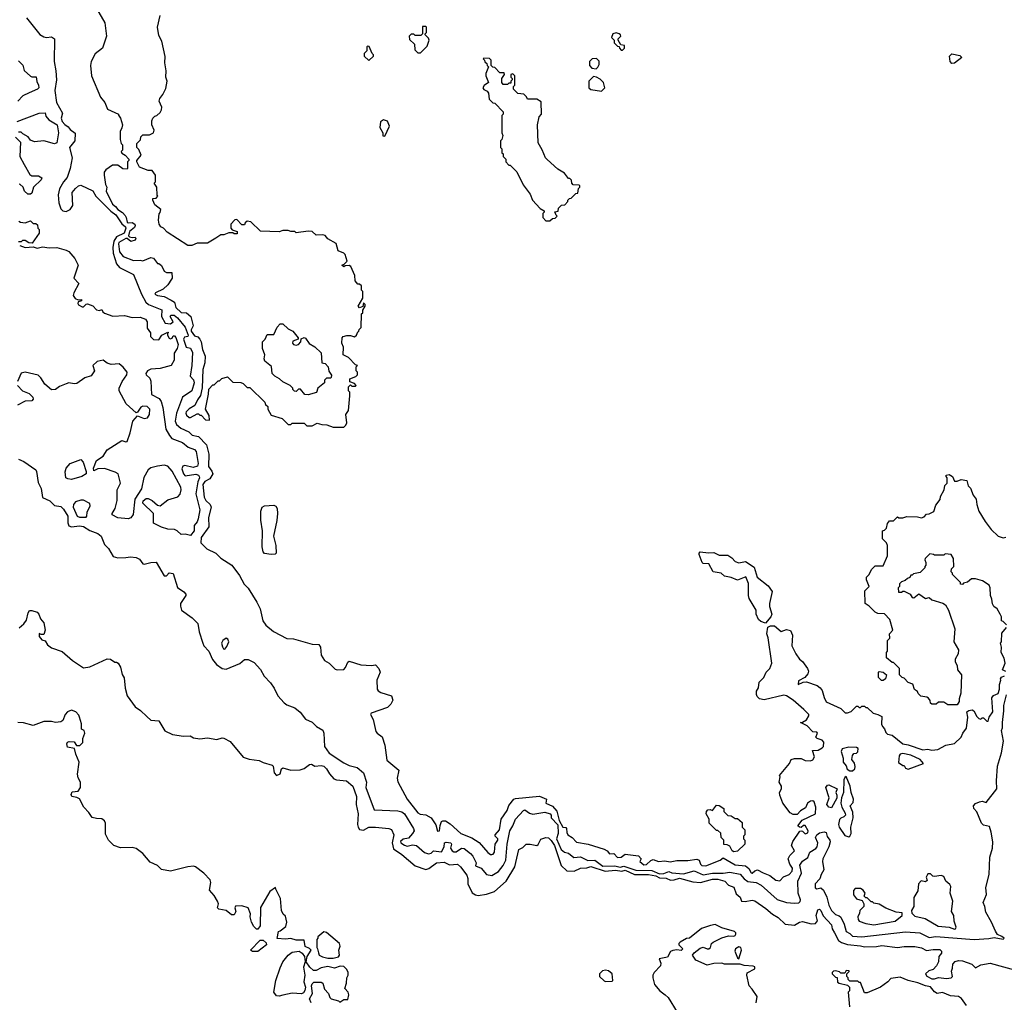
# Model space of a CAD drawing. Extents: x 1861455 to 2058065, y 200073 to 437907.
# Tile 372 of 574: x 1981893 to 1989342, y 321420 to 328851. Entities that reach past the tile are written whole.
import ezdxf

# ---------------------------------------------------------------- set-up
doc = ezdxf.new("R2010")
doc.units = 0

msp = doc.modelspace()

# ---------------------------------------------------------------- linework, layer by layer
at = {"layer": '0CON05XD'}
for points in [[(1982473.3, 328935), (1982537.5, 328827.5), (1982548.8, 328725), (1982518.8, 328635), (1982465, 328592.5), (1982433.8, 328535), (1982429.2, 328505), (1982435.8, 328425), (1982503.3, 328265), (1982537.5, 328225), (1982557.5, 328175), (1982640, 328135), (1982641.7, 328128.3), (1982657, 328107), (1982670, 328055), (1982667, 328033), (1982652.5, 328005), (1982652.5, 327945), (1982660, 327915), (1982670, 327905), (1982670, 327865), (1982660, 327855), (1982665, 327840), (1982690, 327825), (1982720, 327795), (1982720, 327785), (1982710, 327775), (1982710, 327725), (1982705, 327720), (1982673, 327723), (1982635, 327750), (1982595, 327750), (1982543.6, 327716.4), (1982533, 327697), (1982532.5, 327675), (1982543.3, 327605), (1982552.5, 327585), (1982546.7, 327555), (1982595, 327456.2), (1982619.1, 327439.1), (1982634.6, 327415), (1982671.5, 327391.5), (1982690.7, 327370.7), (1982699.5, 327355), (1982705, 327320.6), (1982715, 327315.6), (1982745, 327317.8), (1982763.1, 327305), (1982766.9, 327295), (1982761.5, 327278.5), (1982725, 327249.6), (1982717, 327217), (1982725, 327208), (1982745, 327203.3), (1982766.7, 327206.7), (1982772.5, 327195), (1982766.1, 327183.9), (1982735, 327173.3), (1982706, 327196), (1982695.6, 327195.6), (1982643.3, 327165), (1982640, 327155), (1982649.1, 327095), (1982675, 327059.5), (1982755, 327028.6), (1982805, 327032), (1982825.9, 327025.9), (1982885, 327052.5), (1982905, 327047.5), (1982935, 327007.5), (1982945, 327007.5), (1982965, 326992.5), (1982985, 326950), (1983005, 326940), (1983045, 326940), (1983047, 326897), (1983041.7, 326888.3), (1983013.9, 326846.1), (1982978.3, 326811.7), (1982921.2, 326785), (1982916.7, 326775), (1982935, 326764), (1982985, 326756.2), (1983039.7, 326729.7), (1983063.8, 326713.8), (1983074.2, 326675), (1983115, 326637.5), (1983155, 326632.7), (1983186.7, 326606.7), (1983206.5, 326535), (1983189.2, 326505), (1983189.5, 326495), (1983215, 326460.4), (1983241.7, 326451.7), (1983255.7, 326435.7), (1983265.8, 326415), (1983275, 326357.5), (1983296.7, 326305), (1983293.8, 326255), (1983278.8, 326205), (1983273, 326067), (1983261.7, 326008.3), (1983237.5, 325975), (1983218.3, 325931.7), (1983175, 325906.7), (1983153.1, 325885), (1983149.2, 325875), (1983155, 325858.8), (1983175, 325843.3), (1983185, 325842.5), (1983235, 325870), (1983245, 325870), (1983255, 325860), (1983265, 325860), (1983300, 325825), (1983328.3, 325821.7), (1983327, 325857), (1983300, 325905), (1983321.7, 326018.3), (1983323, 326057), (1983355, 326090), (1983365, 326090), (1983395, 326120), (1983405, 326120), (1983423, 326137), (1983465, 326150), (1983505, 326110), (1983567, 326107), (1983585, 326100), (1983615, 326070), (1983635, 326070), (1983748.3, 325958.3), (1983751.7, 325941.7), (1983770, 325925), (1983770, 325905), (1983795, 325860), (1983880, 325835), (1983925, 325790), (1983945, 325790), (1983955, 325800), (1984045, 325800), (1984065, 325780), (1984105, 325780), (1984145, 325800), (1984178.3, 325788.3), (1984217, 325787), (1984265, 325770), (1984345, 325770)], [(1981944.5, 328865), (1982045, 328738.8), (1982075, 328721.2), (1982095, 328716.2), (1982135, 328721.2), (1982155.8, 328705.8), (1982152.7, 328535), (1982166.9, 328465), (1982171.5, 328395), (1982158.9, 328315), (1982171.5, 328225), (1982217.8, 328145), (1982208.1, 328105), (1982215, 328080), (1982235, 328057.1), (1982260.6, 328040.6), (1982275, 328020), (1982313.6, 327993.6), (1982310.6, 327935), (1982270, 327885), (1982290, 327805), (1982275.8, 327725), (1982252.2, 327657.8), (1982223.6, 327625), (1982195, 327572.5), (1982184.4, 327525), (1982188.9, 327465), (1982205, 327421.2), (1982220, 327405), (1982245, 327400), (1982273.8, 327415), (1982296, 327445), (1982291.2, 327545), (1982315.6, 327574.4), (1982336.8, 327593.2), (1982355, 327599.2), (1982445.9, 327555.9), (1982470, 327515), (1982581.9, 327401.9), (1982621.3, 327375), (1982666.7, 327306.7), (1982693.3, 327285), (1982697, 327275), (1982683.1, 327235), (1982625, 327208.5), (1982606.3, 327175), (1982597.6, 327127.6), (1982599.7, 327085), (1982626.7, 327005), (1982647.3, 326977.3), (1982755, 326924.4), (1982815.3, 326775), (1982847.2, 326715), (1982866.7, 326696.7), (1982967.4, 326657.4), (1982966.7, 326605), (1982995, 326555.4), (1983035, 326551.1), (1983053.1, 326565), (1983032.8, 326605), (1983035.8, 326615), (1983062.5, 326615), (1983086.9, 326596.9), (1983145.2, 326525.2), (1983168.1, 326465), (1983165.3, 326454.7), (1983140.3, 326449.7), (1983131.2, 326435), (1983151.5, 326375), (1983185.3, 326365.3), (1983201.5, 326335), (1983196.7, 326235), (1983182.9, 326155), (1983207.2, 326127.2), (1983214.1, 326105), (1983196.6, 326045), (1983125.3, 325994.7), (1983078.8, 325875), (1983070.4, 325815), (1983080.2, 325790.2), (1983111.9, 325761.9), (1983173.8, 325735), (1983198.8, 325708.8), (1983245, 325699.4), (1983306.1, 325635), (1983324.7, 325564.7), (1983320.5, 325470.5), (1983347, 325437), (1983353.6, 325415), (1983330.5, 325379.5), (1983295, 325358.5), (1983277.5, 325335), (1983288.5, 325238.5), (1983300.5, 325215), (1983333.6, 325183.6), (1983341.2, 325165), (1983321.1, 325085), (1983323.5, 325015), (1983265.6, 324935), (1983264.1, 324894.1), (1983309.3, 324849.3), (1983376.1, 324816.1), (1983415, 324777.5), (1983497.5, 324725), (1983555, 324647.5), (1983592.7, 324582.7), (1983620.7, 324550.7), (1983686.1, 324446.1), (1983712.5, 324395), (1983733.3, 324305), (1983755, 324272.5), (1983813, 324223), (1983915, 324172), (1983965, 324168.6), (1984105, 324128.6), (1984155.5, 324125.5), (1984168.6, 324105), (1984174.2, 324044.2), (1984200, 324005), (1984235, 323983.8), (1984278.8, 323938.8), (1984295, 323934), (1984345, 323936.2), (1984358.3, 323951.7), (1984375, 323991.2), (1984385, 323999.2), (1984475, 323972.5), (1984555, 323966), (1984585, 323971.2), (1984610.8, 323945), (1984619.4, 323915), (1984594.6, 323855), (1984598.2, 323788.2), (1984605, 323776.2), (1984625, 323763.3), (1984705, 323737.5), (1984716.2, 323705), (1984702, 323675), (1984675, 323648.6), (1984552.5, 323605), (1984547.5, 323595), (1984567.3, 323557.3), (1984588.3, 323468.3), (1984596.7, 323455), (1984636.4, 323426.4), (1984656.5, 323365), (1984671.7, 323251.7), (1984760.8, 323175), (1984748, 323115), (1984753.6, 323086.4), (1984825.6, 322955.6), (1984905, 322852.5), (1984923.5, 322843.5), (1984965, 322838.1), (1985005, 322813.8), (1985041.7, 322761.7), (1985054.5, 322714.5), (1985070, 322715), (1985073.9, 322756.1), (1985084.3, 322785.7), (1985095, 322792), (1985115, 322790.8), (1985149.3, 322769.3), (1985230, 322695), (1985313.6, 322663.6), (1985368.5, 322628.5), (1985435, 322552), (1985455, 322536.7), (1985465, 322536.7), (1985475, 322540), (1985486.2, 322555), (1985491.2, 322615), (1985511.2, 322645), (1985511.2, 322655), (1985490, 322675), (1985490, 322685), (1985522.3, 322725), (1985535.4, 322804.6), (1985581.2, 322868.8), (1985592.7, 322907.3), (1985632.9, 322955), (1985645, 322961.9), (1985825, 322979.1), (1985879.4, 322955), (1985874.8, 322924.8), (1985925, 322903.1), (1985957.2, 322865), (1985974.4, 322795), (1986003.3, 322743.3), (1986025, 322741.2), (1986030, 322735), (1986032.9, 322702.9)], [(1984345, 325770), (1984360, 325785), (1984367, 325803), (1984360, 325865), (1984380, 325895), (1984390, 326005), (1984390, 326035), (1984380, 326045), (1984380, 326075), (1984395, 326090), (1984405, 326080), (1984435, 326080), (1984440, 326085), (1984425, 326100), (1984391.7, 326111.7), (1984390, 326135), (1984437, 326153), (1984450, 326165), (1984450, 326185), (1984440, 326195), (1984440, 326225), (1984450, 326235), (1984435, 326240), (1984380, 326295), (1984340, 326315), (1984342.5, 326375), (1984330, 326405), (1984332.5, 326445), (1984340, 326455), (1984367, 326463), (1984395, 326463.3), (1984425, 326451.2), (1984441.2, 326465), (1984451.2, 326488.8), (1984460, 326495), (1984461.7, 326508.3), (1984477, 326523), (1984480, 326625), (1984490, 326635), (1984490, 326655), (1984507.5, 326685), (1984507, 326697), (1984495, 326710), (1984488.3, 326681.7), (1984465, 326672.5), (1984453, 326683), (1984490, 326745), (1984490, 326795), (1984480, 326805), (1984478.3, 326838.3), (1984465, 326850), (1984451.7, 326851.7), (1984430, 326875), (1984427.5, 326915), (1984397.5, 326985), (1984385, 326992.5), (1984355, 326990), (1984345, 326982.5), (1984330, 326995), (1984348.3, 327001.7), (1984370, 327025), (1984356.1, 327076.1), (1984346.1, 327086.1), (1984303.6, 327103.6), (1984287.7, 327157.7), (1984223.9, 327193.9), (1984205, 327217.5), (1984185, 327222.5), (1984135, 327220), (1984105, 327250), (1984075, 327252.5), (1983985, 327240), (1983975, 327250), (1983945, 327250), (1983925, 327257.5), (1983885, 327257.5), (1983855, 327247.5), (1983715, 327252.5), (1983640.7, 327320.7), (1983613, 327327), (1983600, 327315), (1983595, 327300), (1983575, 327300), (1983535, 327340), (1983521.7, 327338.3), (1983490, 327305), (1983490, 327275), (1983501.7, 327261.7), (1983538.3, 327248.3), (1983538.3, 327231.7), (1983515, 327230), (1983505, 327240), (1983475, 327240), (1983436.4, 327223.6), (1983415, 327222.5), (1983378.3, 327198.3), (1983315, 327160), (1983235, 327160), (1983195, 327143.3), (1983165, 327143.3), (1983010, 327245), (1982980, 327275), (1982960, 327285), (1982947.5, 327305), (1982942.5, 327335), (1982948.3, 327381.7), (1982957, 327393), (1982960, 327415), (1982915, 327450), (1982900, 327485), (1982901.7, 327498.3), (1982925, 327500), (1982937.5, 327515), (1982932.5, 327522.5), (1982930, 327585), (1982910, 327615), (1982920, 327625), (1982920, 327675), (1982895, 327710), (1982865, 327710), (1982800, 327735), (1982780, 327775), (1982780, 327785), (1982812.5, 327825), (1982795, 327870), (1982780, 327885), (1982780, 327915), (1982808.3, 327941.7), (1982810, 327965), (1982825, 327980), (1982875, 327980), (1982906.1, 327993.9), (1982910, 328015), (1982892.5, 328055), (1982893, 328087), (1982900, 328105), (1982915, 328120), (1982930, 328125), (1982955, 328150), (1982965, 328170), (1982969.3, 328189.3), (1982947.5, 328235), (1982952.5, 328255), (1982976.1, 328283.9), (1983000, 328330), (1983008, 328385), (1983000, 328415), (1983002.5, 328465), (1982990, 328525), (1982993, 328573), (1982969.3, 328689.3), (1982945, 328730), (1982936, 328795), (1982955, 328882.5)], [(1984925, 328600), (1984975, 328650), (1984990, 328695), (1984985, 328710), (1984960, 328735), (1984960, 328745), (1984970, 328755), (1984970, 328795), (1984965, 328800), (1984941.7, 328798.3), (1984940, 328745), (1984928.3, 328731.7), (1984885, 328730), (1984875, 328740), (1984855, 328740), (1984840, 328725), (1984841.7, 328701.7), (1984880, 328665), (1984881.7, 328621.7), (1984905, 328600), (1984925, 328600)], [(1986455, 328620), (1986470, 328635), (1986470, 328655), (1986441.7, 328661.7), (1986420, 328695), (1986420, 328705), (1986440, 328725), (1986437.5, 328735), (1986427.5, 328745), (1986405, 328752.5), (1986380, 328745), (1986370, 328715), (1986390, 328695), (1986390, 328675), (1986415, 328650), (1986428.3, 328648.3), (1986430, 328635), (1986445, 328620), (1986455, 328620)], [(1984535, 328542.5), (1984570, 328575), (1984570, 328585), (1984560, 328595), (1984538.3, 328648.3), (1984525, 328650), (1984520, 328645), (1984520, 328615), (1984500, 328595), (1984500, 328575), (1984535, 328542.5)], [(1988945, 328520), (1988933.3, 328535), (1988927.5, 328575), (1988945, 328592.5), (1989005, 328580), (1989020, 328565), (1988965, 328522.5), (1988945, 328520)], [(1981885, 328540), (1981917, 328507), (1981927, 328467), (1981975, 328422.5), (1981985, 328417.5), (1982018.3, 328418.3), (1982023, 328383), (1982036.4, 328356.4), (1982036.7, 328335), (1982027.5, 328325), (1981965, 328297.1), (1981915.9, 328274.1), (1981880, 328235)], [(1985905, 327330), (1985923, 327347), (1985945, 327350), (1985960, 327365), (1985951.7, 327371.7), (1985941.7, 327398.3), (1985968.3, 327401.7), (1985970, 327425), (1985991.7, 327448.3), (1986018.3, 327451.7), (1986040, 327475), (1986040, 327485), (1986051.7, 327498.3), (1986065, 327500), (1986100, 327535), (1986115, 327540), (1986120, 327575), (1986130, 327585), (1986130, 327595), (1986125, 327600), (1986081.7, 327601.7), (1986070, 327615), (1986068.3, 327638.3), (1986055, 327650), (1986045, 327650), (1986015, 327690), (1985965, 327720), (1985883.6, 327793.6), (1985872.5, 327805), (1985846.7, 327866.7), (1985815, 327920), (1985810, 328055), (1985823, 328117), (1985840, 328135), (1985838.3, 328228.3), (1985805, 328250), (1985735, 328250), (1985728.3, 328268.3), (1985708.3, 328288.3), (1985661.7, 328291.7), (1985630, 328325), (1985630, 328345), (1985640, 328355), (1985640, 328425), (1985625, 328440), (1985610, 328435), (1985610, 328415), (1985620, 328405), (1985620, 328395), (1985610, 328385), (1985608.3, 328371.7), (1985595, 328370), (1985585, 328360), (1985551.7, 328361.7), (1985540, 328375), (1985540, 328405), (1985560, 328435), (1985558.3, 328448.3), (1985525, 328450), (1985488.3, 328488.3), (1985471.7, 328491.7), (1985460, 328505), (1985460, 328545), (1985448.3, 328558.3), (1985405, 328560), (1985400, 328555), (1985410, 328545), (1985411.7, 328531.7), (1985428.3, 328518.3), (1985430, 328505), (1985440, 328495), (1985420, 328445), (1985420, 328425), (1985440, 328375), (1985407, 328353), (1985397.5, 328335), (1985403.6, 328323.6), (1985429.3, 328309.3), (1985440, 328295), (1985445, 328250), (1985471.7, 328221.7), (1985488.3, 328218.3), (1985550, 328155), (1985550, 328135), (1985540, 328125), (1985540, 327995), (1985547.5, 327975), (1985540, 327945), (1985530, 327935), (1985530, 327885), (1985540, 327875), (1985540, 327845), (1985550, 327835), (1985550, 327815), (1985570, 327795), (1985570, 327775), (1985595, 327750), (1985605, 327750), (1985655, 327700), (1985701.7, 327601.7), (1985755, 327530), (1985772.5, 327485), (1985831.7, 327421.7), (1985860, 327405), (1985860, 327395), (1985850, 327385), (1985850, 327355), (1985875, 327330), (1985905, 327330)], [(1986255, 328480), (1986268.3, 328491.7), (1986277, 328513), (1986277, 328537), (1986257, 328557), (1986225, 328553.8), (1986203.8, 328535), (1986203, 328503), (1986223, 328483), (1986255, 328480)], [(1986295, 328310), (1986320, 328335), (1986310, 328375), (1986285, 328400), (1986257, 328417), (1986235, 328420), (1986200, 328385), (1986200, 328335), (1986213, 328323), (1986295, 328310)], [(1981875, 328080), (1982040, 328145), (1982085, 328147.5), (1982090.5, 328120.5), (1982112.4, 328092.4), (1982175.6, 328055), (1982185.8, 327995), (1982175, 327920), (1982157, 327913), (1982075, 327933.8), (1982005, 327927.5), (1981975, 327940), (1981956.7, 327965), (1981917, 327987), (1981905, 328000), (1981885, 328000)], [(1984655, 327970), (1984691.2, 328045), (1984675, 328082.5), (1984645, 328092.5), (1984623, 328077), (1984617.5, 328035), (1984640, 327995), (1984641.7, 327971.7), (1984655, 327970)], [(1981861.7, 327961.7), (1981900, 327925), (1981893.3, 327815), (1981926.2, 327756.2), (1981970.7, 327680.7), (1981985, 327670), (1982035, 327670), (1982060, 327655), (1982055, 327640), (1981997.5, 327585), (1981985, 327540), (1981975, 327530), (1981955, 327530), (1981930, 327555), (1981920, 327585), (1981895, 327607.5), (1981890, 327605)], [(1981886.4, 327326.4), (1981898.3, 327318.3), (1981935, 327313.3), (1981975, 327330), (1981995, 327310), (1982015, 327310), (1982028.3, 327298.3), (1982030, 327275), (1982040, 327265), (1982040, 327235), (1981988.3, 327161.7), (1981963, 327163), (1981935, 327180), (1981915, 327180), (1981905, 327170), (1981885, 327170)], [(1981893, 327143), (1981935, 327126.7), (1981995, 327133.3), (1982025, 327123.8), (1982065, 327132.9), (1982115.8, 327124.2), (1982175, 327128), (1982245, 327108.8), (1982265, 327096.7), (1982311.2, 327045), (1982336.4, 326993.6), (1982303.3, 326895), (1982341.2, 326855), (1982301.8, 326785), (1982298.7, 326765), (1982313.1, 326743.1), (1982335, 326732.5), (1982360, 326735), (1982360, 326725), (1982335, 326717.5), (1982332.5, 326705), (1982337.5, 326695), (1982365, 326680), (1982375, 326680), (1982395, 326700), (1982405, 326702.5), (1982446.2, 326686.2), (1982475, 326657.5), (1982497.5, 326652.5), (1982515, 326660), (1982521.7, 326641.7), (1982535, 326630), (1982598.3, 326608.3), (1982685, 326612.5), (1982745, 326598.8), (1982805, 326601.2), (1982845, 326586.2), (1982856.7, 326565), (1982858.3, 326518.3), (1982881.7, 326481.7), (1982882.5, 326455), (1982905, 326432.5), (1982945, 326430), (1982967.5, 326465), (1983015, 326487.5), (1983020, 326485), (1983011.7, 326478.3), (1983012.5, 326465), (1983025, 326442.5), (1983035, 326437.5), (1983046.7, 326443.3), (1983055, 326460), (1983065, 326460), (1983075, 326447.5), (1983092.5, 326395), (1983083.8, 326365), (1983060.9, 326329.1), (1983061.4, 326275), (1983038, 326235), (1982955, 326213.3), (1982885, 326207.5), (1982860, 326195), (1982847.5, 326175), (1982850, 326165), (1982878.8, 326138.8), (1982886.1, 326116.1), (1982891.2, 326015), (1982948.8, 325985), (1982964.4, 325964.4), (1982977.2, 325917.2), (1982999.1, 325755), (1983027.1, 325705), (1983045, 325682.5), (1983125, 325653.5), (1983167.7, 325617.7), (1983215, 325600), (1983229.2, 325585), (1983242.5, 325495), (1983238.8, 325475), (1983205, 325464.2), (1983141.7, 325478.3), (1983127, 325473), (1983120, 325455), (1983133.3, 325415), (1983145, 325400), (1983225, 325412.9), (1983245, 325406), (1983251.1, 325395), (1983253.5, 325385), (1983240.3, 325355), (1983226.2, 325265), (1983256.2, 325145), (1983244.4, 325075), (1983237, 325053), (1983213.8, 325026.2), (1983213.5, 324985), (1983185, 324950), (1983145, 324958.7), (1983115, 324956.4), (1983085, 324984.3), (1983065, 324994.2), (1983015, 324998.8), (1982965, 325012), (1982905, 325043.3), (1982904.3, 325115), (1982823.8, 325195), (1982827, 325213), (1982850.7, 325229.3), (1982865, 325230), (1982895, 325214.2), (1982935, 325179.4), (1982955, 325172.9), (1983015, 325218.6), (1983088.7, 325241.3), (1983106.8, 325263.2), (1983115.7, 325295), (1983111.4, 325315), (1983047.5, 325437.5), (1983014.2, 325474.2), (1982985, 325480.8), (1982935.7, 325474.3), (1982885, 325462.5), (1982865, 325446.2), (1982831.7, 325388.3), (1982815, 325302.5), (1982763.3, 325225), (1982752.4, 325107.6), (1982735, 325083.1), (1982715, 325076.7), (1982635, 325083.3), (1982594, 325105), (1982592.5, 325115), (1982615.4, 325155), (1982630, 325215), (1982630, 325295), (1982655.7, 325345), (1982637.5, 325415), (1982615, 325430), (1982535, 325456.7), (1982485, 325454.5), (1982455, 325439.2), (1982451.3, 325458.7)], [(1984075, 326012.5), (1984050, 326015), (1984017, 326057), (1984003, 326057), (1983985, 326040), (1983971.7, 326041.7), (1983960, 326055), (1983960, 326065), (1983940, 326085), (1983885, 326112.5), (1983860, 326135), (1983823.6, 326153.6), (1983802.5, 326175), (1983798.3, 326228.3), (1983748.3, 326268.3), (1983742.5, 326285), (1983747.5, 326315), (1983730, 326365), (1983730, 326415), (1983750, 326435), (1983765, 326470), (1983815, 326470), (1983840, 326525), (1983865, 326550), (1983885, 326550), (1983925, 326512.5), (1983960, 326495), (1984000, 326445), (1984000, 326435), (1983960.6, 326419.4), (1983956, 326405), (1983963.5, 326393.5), (1983985, 326389.2), (1984002.5, 326395), (1984020, 326415), (1984021.7, 326438.3), (1984045, 326446.7), (1984055, 326442.5), (1984082.5, 326402.5), (1984126.1, 326376.1), (1984175, 326330), (1984180, 326255), (1984205, 326250), (1984227.5, 326225), (1984233, 326193), (1984251.7, 326161.7), (1984250, 326145), (1984245, 326140), (1984215, 326140), (1984200, 326125), (1984200, 326105), (1984150, 326065), (1984138.3, 326031.7), (1984075, 326012.5)], [(1982451.3, 325458.7), (1982475, 325518.1), (1982525, 325550), (1982555, 325598.1), (1982665, 325668.8), (1982695, 325657.5), (1982705, 325660), (1982728.8, 325725), (1982748, 325815), (1982785, 325853.8), (1982835, 325834.3), (1982860.5, 325839.5), (1982876.2, 325865), (1982876.7, 325905), (1982857.5, 325925), (1982825, 325928.8), (1982810.3, 325919.7), (1982785, 325882.5), (1982775, 325877.5), (1982698.8, 325945), (1982646.2, 326045), (1982646.2, 326065), (1982668, 326115), (1982704, 326165), (1982706, 326185), (1982675, 326223.8), (1982645, 326247.5), (1982585, 326243.3), (1982555, 326253.3), (1982525, 326276.7), (1982480, 326265), (1982447.5, 326235), (1982458.8, 326195), (1982433, 326157), (1982385, 326142.5), (1982325, 326099.4), (1982305, 326096.9), (1982266.1, 326103.9), (1982244, 326096), (1982195, 326076.2), (1982165, 326054.2), (1982135, 326051.4), (1982084, 326095), (1982053, 326143), (1982032.7, 326162.7), (1981935, 326184.3), (1981905, 326178), (1981877.1, 326115)], [(1981877.5, 326085), (1981915, 326042.9), (1981965, 326023.8), (1981992, 325995), (1981995, 325980), (1981985, 325968.8), (1981934.2, 325965.8), (1981876.7, 325935)], [(1981885, 325527.5), (1981925, 325508.8), (1982015, 325446.7), (1982021.2, 325435), (1982031.7, 325351.7), (1982055.8, 325305), (1982066.7, 325236.7), (1982122.3, 325212.3), (1982156.4, 325176.4), (1982205, 325168), (1982225, 325149.4), (1982258.2, 325095), (1982257.7, 325045), (1982265, 325022.9), (1982285, 325015.4), (1982345, 325022), (1982375, 325017.5), (1982425, 324988.2), (1982484.6, 324964.6), (1982510, 324945), (1982535, 324882.5), (1982565, 324851.2), (1982600.4, 324790.4), (1982635, 324780), (1982695, 324782.3), (1982731.2, 324788.8), (1982775, 324782.5), (1982800, 324770), (1982825, 324736), (1982835, 324732.5), (1982885, 324745.6), (1982925, 324747.5), (1982985, 324645.7), (1983004.3, 324645.7), (1983025, 324668.6), (1983055, 324662), (1983086.2, 324556.2), (1983134.4, 324525), (1983151.2, 324505), (1983150, 324495), (1983110, 324435), (1983108.8, 324415), (1983118, 324385), (1983197.4, 324327.4), (1983242, 324285), (1983250, 324220), (1983277.5, 324135), (1983287.5, 324115), (1983325, 324076.2), (1983351.7, 324011.7), (1983383.3, 323975), (1983425, 323944.5), (1983455, 323938.5), (1983559.1, 323980.9), (1983595, 324012), (1983622, 324012), (1983668.3, 323988.3), (1983715.8, 323935.8), (1983743.8, 323885), (1983791.2, 323835), (1983818.8, 323795), (1983845, 323737.5), (1983894.1, 323684.1), (1983915, 323670), (1983975, 323646.7), (1984015, 323612.5), (1984055, 323560), (1984105, 323537.5), (1984137.5, 323505), (1984186.9, 323476.9), (1984193.9, 323453.9), (1984198, 323355), (1984233.4, 323303.4), (1984345, 323230.8), (1984385, 323210.8), (1984446.2, 323195), (1984494.6, 323154.6), (1984516.5, 323085), (1984513.1, 323045), (1984574.5, 322874.5), (1984755, 322868.6), (1984785, 322858.9), (1984803.8, 322845), (1984871.4, 322735), (1984876.7, 322715), (1984866.2, 322695), (1984835, 322662), (1984795, 322652.9), (1984775, 322636), (1984777.5, 322625), (1984805, 322608.5), (1984825, 322601.5), (1984865, 322609.7), (1984895, 322605.4), (1984955, 322553.5), (1984985, 322542.5), (1985005, 322548.6), (1985025, 322566), (1985085, 322557.7), (1985104.7, 322595), (1985106.2, 322625), (1985118.8, 322631.2), (1985155.8, 322625.8), (1985160, 322615), (1985152.5, 322585), (1985165, 322565.7), (1985177.8, 322557.8), (1985195, 322557.1), (1985235.7, 322584.3), (1985255, 322583.1), (1985305, 322545.6), (1985320.5, 322525), (1985346, 322475), (1985341.7, 322451.7), (1985385, 322433.8), (1985425, 322385.7), (1985465, 322379.4), (1985515, 322409.2), (1985550.5, 322455), (1985570.4, 322495), (1985580.6, 322615), (1985600.4, 322715), (1985625.2, 322754.8), (1985645.5, 322804.5), (1985705, 322870), (1985715, 322874.3), (1985750.8, 322850.8), (1985775, 322843.2), (1985866.9, 322856.9), (1985907.5, 322845), (1985914, 322835), (1985914.4, 322814.4), (1985965, 322760.7), (1985967.7, 322695), (1985955.7, 322655), (1985990.9, 322575), (1986015, 322554.6), (1986045, 322548.1), (1986084.6, 322514.6), (1986135, 322519.2), (1986191.1, 322491.1), (1986245, 322494.2), (1986305, 322449.2), (1986395, 322451.7), (1986435, 322441.4), (1986465, 322449.3), (1986555, 322419.5), (1986675, 322417.2), (1986735, 322391.3), (1986767, 322393), (1986805, 322408), (1986827.7, 322397.7), (1986915, 322390.1), (1986995, 322412.9), (1987065, 322383.7), (1987135, 322396.9), (1987215.4, 322395.4), (1987265, 322402.5), (1987345, 322387.5), (1987373.4, 322353.4), (1987402.4, 322332.4), (1987465, 322326.6), (1987504.2, 322305), (1987625, 322197.8), (1987694.6, 322174.6), (1987755, 322168.9), (1987787.6, 322172.4), (1987798.5, 322181.5), (1987801.5, 322195), (1987782.7, 322245), (1987780.4, 322335), (1987808.6, 322395), (1987795.7, 322455.7), (1987815, 322486.5), (1987855.4, 322514.6), (1987870.6, 322555), (1987917.5, 322582.5), (1987926, 322594), (1987931.6, 322625), (1987914.6, 322665), (1987925, 322685.6), (1987945, 322701.9), (1987979.2, 322709.2), (1987993.8, 322703.8), (1988002.3, 322672.3), (1988023.3, 322645), (1988024, 322634), (1988013.8, 322595), (1987968.9, 322505), (1987966.8, 322485), (1987977.5, 322422.5), (1987956.7, 322385), (1987948, 322352), (1987911.8, 322315), (1987911.1, 322285), (1987925, 322277.1), (1987955, 322284.4), (1987975, 322266.7), (1987999.6, 322215), (1988015.2, 322155.2), (1988035, 322113.3), (1988065, 322084.4), (1988094.2, 322074.2), (1988105, 322064), (1988130.8, 322010.8), (1988145.8, 321955), (1988175, 321940.5), (1988195, 321920), (1988265.6, 321915.6), (1988595, 321953.3), (1988703.6, 321943.6), (1988775, 321909.6), (1988825, 321916.5), (1989115, 321893.8), (1989225, 321901.5), (1989265, 321910), (1989335, 321897.5), (1989342.5, 321905), (1989325, 321916), (1989292, 321932), (1989275, 321957.5), (1989245.7, 322025.7), (1989202.3, 322102.3), (1989196, 322145), (1989183.3, 322175), (1989206.7, 322235), (1989201.7, 322288.3), (1989228.8, 322385), (1989233.9, 322516.1), (1989253.8, 322585), (1989255.9, 322634.1), (1989243.8, 322705), (1989229.5, 322749.5), (1989185, 322760), (1989170, 322775), (1989135, 322860), (1989112.5, 322885), (1989110, 322905), (1989125, 322922.5), (1989155, 322936.7), (1989175, 322940), (1989205, 322930), (1989286.7, 323035), (1989283.3, 323095), (1989292, 323205), (1989322.2, 323305), (1989335.5, 323394.5), (1989320, 323475), (1989330, 323495), (1989328.4, 323535), (1989340, 323625), (1989338.9, 323665), (1989359.2, 323745)], [(1982285, 325374.4), (1982257.2, 325377.2), (1982242.9, 325385), (1982237.9, 325432.1), (1982245, 325458.8), (1982274.6, 325495.4), (1982355.6, 325525.6), (1982374.5, 325504.5), (1982395.7, 325434.3), (1982395.8, 325415), (1982364.4, 325395.6), (1982285, 325374.4)], [(1989360, 324275), (1989335, 324300), (1989320, 324305), (1989320, 324335), (1989310, 324355), (1989287.5, 324395), (1989263.6, 324413.6), (1989253, 324433), (1989249.3, 324469.3), (1989237.5, 324495), (1989236.7, 324555), (1989227.5, 324575), (1989177, 324607), (1989125, 324623.3), (1989095, 324622.5), (1989065, 324597.5), (1989035, 324590), (1989025, 324580), (1989011.7, 324581.7), (1989010, 324595), (1988950, 324655), (1988950, 324665), (1988940, 324675), (1988943, 324697), (1988960, 324715), (1988957.5, 324775), (1988940, 324805), (1988895, 324810), (1988885, 324800), (1988815, 324800), (1988807, 324807), (1988778.3, 324811.7), (1988743, 324777), (1988740, 324765), (1988750, 324745), (1988750, 324725), (1988740, 324715), (1988740, 324705), (1988705, 324670), (1988655, 324660), (1988645, 324650), (1988635, 324650), (1988628.3, 324631.7), (1988610, 324625), (1988591.7, 324608.3), (1988565, 324600), (1988550, 324585), (1988550, 324565), (1988540, 324555), (1988541.7, 324521.7), (1988565, 324520), (1988575, 324530), (1988585, 324530), (1988630, 324505), (1988645, 324480), (1988658.3, 324478.3), (1988695, 324507.5), (1988745, 324472.5), (1988775, 324480), (1988795, 324462.5), (1988878.3, 324438.3), (1988896.7, 324425), (1988920, 324385), (1988967.5, 324245), (1988960, 324145), (1988996.7, 324085), (1988992.5, 324055), (1988970, 324015), (1988970, 323995), (1988987, 323967), (1988987.5, 323935), (1989017.5, 323895), (1989013, 323757), (1989000, 323715), (1989000, 323695), (1988985, 323670), (1988915, 323670), (1988885, 323690), (1988845, 323690), (1988827, 323673), (1988793, 323673), (1988783, 323683), (1988781.7, 323701.7), (1988769.3, 323719.3), (1988757, 323727), (1988710, 323735), (1988690, 323755), (1988685, 323770), (1988662.5, 323785), (1988650, 323825), (1988615, 323837.5), (1988585, 323870), (1988570, 323875), (1988550, 323895), (1988550, 323945), (1988505, 323990), (1988495, 323990), (1988450, 324025), (1988450, 324065), (1988460, 324075), (1988460, 324155), (1988476.4, 324173.6), (1988473, 324207), (1988500, 324235), (1988477.5, 324315), (1988435, 324357.5), (1988385, 324360), (1988365, 324370), (1988320, 324415), (1988290, 324435), (1988288.3, 324531.7), (1988320, 324565), (1988300, 324615), (1988300, 324635), (1988320, 324655), (1988337, 324693), (1988365, 324720), (1988425, 324720), (1988460, 324795), (1988457.5, 324875), (1988450, 324895), (1988420, 324925), (1988420, 324985), (1988435, 324990), (1988450, 325005), (1988458.3, 325041.7), (1988475, 325060), (1988505, 325060), (1988515, 325070), (1988535, 325090), (1988545, 325082.5), (1988575, 325082.5), (1988605, 325092.5), (1988685, 325090), (1988715, 325082.5), (1988735, 325090), (1988755, 325110), (1988775, 325112.5), (1988809.3, 325130.7), (1988825, 325180), (1988857, 325223), (1988860, 325245), (1988887.5, 325295), (1988893, 325327), (1988910, 325345), (1988910, 325385), (1988902.5, 325395), (1988903, 325407), (1988925, 325410), (1988950, 325395), (1988965, 325360), (1988985, 325360), (1989015, 325372.5), (1989060, 325365), (1989070, 325325), (1989087, 325307), (1989106.7, 325255), (1989130, 325225), (1989133.6, 325183.6), (1989150, 325135), (1989197.5, 325055), (1989243.3, 324995), (1989295.9, 324945.9), (1989335, 324933.3), (1989355, 324937.5)], [(1982345, 325087.7), (1982395, 325088.8), (1982401.2, 325095), (1982402.5, 325125), (1982426.7, 325175), (1982423, 325193), (1982375, 325216.2), (1982355, 325216.2), (1982315, 325203.8), (1982300, 325185), (1982297.5, 325165), (1982326.8, 325096.8), (1982345, 325087.7)], [(1983794.7, 324805.3), (1983745, 324812.9), (1983736.1, 324825), (1983726.7, 324865), (1983731.2, 324985), (1983716.4, 325065), (1983718.2, 325135), (1983728.8, 325165), (1983746.2, 325173.8), (1983815, 325178.9), (1983831.7, 325171.7), (1983840.3, 325155), (1983844.2, 325115), (1983837.8, 325062.2), (1983814.5, 324945.5), (1983831.2, 324875), (1983834.5, 324815.5), (1983825, 324809.2), (1983794.7, 324805.3)], [(1987535, 324287.5), (1987499.3, 324299.3), (1987483.9, 324313.9), (1987466.2, 324355), (1987465.9, 324385.9), (1987412.1, 324472.1), (1987405.9, 324495.9), (1987406.1, 324586.1), (1987386.4, 324636.4), (1987325, 324611.2), (1987275, 324632.5), (1987225, 324643.3), (1987200, 324665), (1987140, 324675), (1987106.4, 324736.4), (1987065, 324737.5), (1987057.5, 324745), (1987033.3, 324805), (1987033, 324817), (1987042.5, 324827.5), (1987105, 324818.8), (1987145, 324821.2), (1987185, 324800), (1987250.5, 324800.5), (1987281.2, 324781.2), (1987305, 324753.3), (1987335, 324743.8), (1987385, 324752.5), (1987449.2, 324709.2), (1987472.5, 324635), (1987555, 324570), (1987586.1, 324526.1), (1987566.7, 324435), (1987567, 324413), (1987584, 324355), (1987576.2, 324335), (1987535, 324287.5)], [(1981888.3, 324251.7), (1981925, 324282.5), (1981945, 324310), (1981957.5, 324365), (1981967.5, 324382.5), (1981985, 324383.3), (1982025, 324371.2), (1982038.8, 324355), (1982049.3, 324319.3), (1982075, 324290), (1982087, 324233), (1982075, 324200), (1982055, 324200), (1982041.7, 324208.3), (1982040, 324185), (1982061.7, 324161.7), (1982085, 324152.5), (1982104.1, 324124.1), (1982135, 324100), (1982215, 324073.3), (1982293.6, 324003.6), (1982375, 323950), (1982425, 323957.5), (1982555, 324016.2), (1982580, 324015), (1982611.7, 323991.7), (1982625, 323992.5), (1982637.5, 323985), (1982656.2, 323955), (1982668.3, 323898.3), (1982682.3, 323872.3), (1982691.2, 323795), (1982706.4, 323736.4), (1982766.7, 323655), (1982807.3, 323627.3), (1982855, 323580), (1982885, 323552), (1982945, 323547.5), (1982992.3, 323472.3), (1983050, 323445), (1983131.2, 323431.2), (1983183.6, 323433.6), (1983208.8, 323418.8), (1983255, 323411.5), (1983315, 323420), (1983385, 323408.1), (1983425, 323419.2), (1983436.8, 323416.8), (1983485, 323392), (1983583.3, 323273.3), (1983628.3, 323258.3), (1983705, 323247.1), (1983735, 323231.9), (1983803.6, 323213.6), (1983810, 323205), (1983817.5, 323155), (1983835, 323133.8), (1983865, 323146.2), (1983873.3, 323185), (1983885, 323193.3), (1983945, 323176.2), (1984015, 323178.8), (1984045, 323188.8), (1984085, 323218.8), (1984100.7, 323220.7), (1984126.2, 323206.2), (1984175, 323209.5), (1984195, 323204.4), (1984215, 323185.8), (1984237, 323147), (1984269.3, 323109.3), (1984290.7, 323100.7), (1984365, 323093.3), (1984413.3, 323055), (1984441.2, 322975), (1984439.1, 322915), (1984453.2, 322845), (1984447.8, 322765), (1984453.2, 322743.2), (1984465, 322727.1), (1984495, 322720.9), (1984535, 322743.3), (1984584.5, 322744.5), (1984685, 322734), (1984705, 322726.2), (1984724.2, 322685), (1984711.6, 322625), (1984720.1, 322580.1), (1984785, 322537.1), (1984885, 322451.9), (1984965, 322423.3), (1984988.2, 322431.8), (1985046.8, 322473.2), (1985105, 322480), (1985145, 322460), (1985205, 322464.2), (1985227.5, 322445), (1985275, 322380), (1985283.8, 322355), (1985283.6, 322315), (1985317.5, 322247.5), (1985342, 322232), (1985362.7, 322227.3), (1985425, 322238.5), (1985485, 322257.5), (1985574, 322335), (1985639.1, 322445), (1985670, 322575), (1985699.4, 322590.6), (1985725, 322614.2), (1985755, 322615.5), (1985805, 322604.3), (1985816.2, 322613.8), (1985835, 322652.5), (1985875, 322666.7), (1985894.2, 322664.2), (1985915, 322644), (1985938.7, 322605), (1985989.2, 322455), (1986033.9, 322413.9), (1986087.7, 322412.3), (1986135.2, 322434.8), (1986183.1, 322436.9), (1986215, 322446.4), (1986322.1, 322412.1), (1986401.1, 322418.9), (1986449.4, 322410.6), (1986475, 322417.6), (1986545, 322386.9), (1986651.2, 322385), (1986705, 322376), (1986735, 322361.7), (1986785, 322359.4), (1986816.1, 322343.9), (1986845, 322345.3), (1986885, 322359.2), (1986985, 322330), (1987045, 322326.4), (1987135, 322351.9), (1987175, 322349.5), (1987227.5, 322335), (1987256.4, 322306.4), (1987295, 322290), (1987315, 322240), (1987343.3, 322215), (1987353.9, 322183.9), (1987381.7, 322181.7), (1987435, 322190.8), (1987455, 322185.8), (1987538.7, 322128.7), (1987588.8, 322085), (1987631.1, 322061.1), (1987685, 322010), (1987755, 322002.5), (1987793.8, 322025), (1987815, 322029.4), (1987882.3, 322012.3), (1987913.9, 322016.1), (1987930, 322035), (1987920, 322075), (1987932, 322118), (1987945, 322123.3), (1987955, 322113.3), (1987972.5, 322072.5), (1988034.4, 322005), (1988040.9, 321975), (1988058.5, 321945), (1988087.7, 321887.7), (1988111.4, 321871.4), (1988155.5, 321855.5), (1988255, 321847.7), (1988285, 321840), (1988375, 321840.9), (1988415, 321848.1), (1988535, 321833.3), (1988585, 321842.5), (1988665, 321842.5), (1988715, 321832.5), (1988755, 321810), (1988805, 321819.2), (1988855, 321818), (1988866.7, 321805), (1988868.3, 321791.7), (1988847.5, 321765), (1988843.8, 321725), (1988828.8, 321695), (1988805, 321666.7), (1988771.7, 321658.3), (1988747.5, 321635), (1988757, 321617), (1988795, 321596.7), (1988815, 321596.7), (1988845, 321607.5), (1988905, 321600), (1988940, 321605), (1988950, 321615), (1988942.5, 321655), (1988951.7, 321678.3), (1988953, 321707), (1988971.7, 321728.3), (1988995, 321736.7), (1989025, 321732.5), (1989097, 321707), (1989125, 321680), (1989165.9, 321704.1), (1989235, 321714.2), (1989465, 321652.5)], [(1986032.9, 322702.9), (1986041.4, 322685), (1986074.2, 322665), (1986105, 322630.6), (1986195, 322615.4), (1986315, 322578), (1986337.5, 322565), (1986355, 322543.3), (1986387.5, 322545), (1986415.7, 322515.7), (1986445, 322517.8), (1986475, 322540.5), (1986575, 322527.5), (1986596.2, 322505), (1986586.2, 322485), (1986615, 322459.1), (1986635, 322461.5), (1986668.4, 322491.6), (1986685, 322498.9), (1986726.3, 322483.7), (1986775, 322489.6), (1986815, 322481), (1986865, 322492.1), (1986947.3, 322492.7), (1987015, 322502.9), (1987034.4, 322494.4), (1987044.7, 322465), (1987055, 322454.7), (1987085, 322451.8), (1987192, 322495), (1987215, 322511.2), (1987305, 322458.8), (1987385, 322452.5), (1987410.3, 322430.3), (1987428.3, 322398.3), (1987435, 322396.2), (1987455, 322414), (1987475, 322420.8), (1987518.3, 322398.3), (1987568.3, 322378.3), (1987615, 322344.2), (1987643, 322337), (1987670.9, 322369.1), (1987714, 322385), (1987738, 322412), (1987738.9, 322435), (1987719.2, 322465), (1987708, 322505), (1987719.6, 322530.4), (1987754, 322565), (1987733.3, 322605), (1987742.5, 322635), (1987796.4, 322713.6), (1987805, 322717.5), (1987815, 322713.3), (1987835, 322692.9), (1987855, 322702), (1987859.4, 322715), (1987835, 322756.2), (1987823, 322757), (1987805, 322742.5), (1987793, 322743), (1987780, 322755), (1987813.8, 322796.2), (1987914.2, 322845), (1987915.3, 322895), (1987904.6, 322934.6), (1987895, 322941.9), (1987875, 322940.6), (1987854.3, 322925), (1987839.5, 322890.5), (1987801.7, 322868.3), (1987775, 322840), (1987745, 322840), (1987723.6, 322853.6), (1987667.5, 322925), (1987643.3, 322985), (1987642.5, 323005), (1987657, 323033), (1987657.5, 323055), (1987640, 323085), (1987647.5, 323125), (1987642.5, 323135), (1987717.5, 323225), (1987730, 323255), (1987755, 323262.5), (1987805, 323262.5), (1987835, 323248.8), (1987875, 323245.7), (1987895, 323254.4), (1987906.5, 323276.5), (1987892.5, 323325), (1987935, 323327.5), (1987965, 323342.9), (1987975.3, 323355), (1987976, 323386), (1987965, 323402.9), (1987926.7, 323415), (1987916.2, 323425), (1987928, 323455), (1987925, 323462.5), (1987895, 323463.8), (1987850.5, 323510.5), (1987800, 323535), (1987815, 323537.5), (1987845, 323556.7), (1987863.3, 323585), (1987862.5, 323595), (1987826.7, 323635), (1987744.1, 323704.1), (1987695, 323736.7), (1987675, 323743.3), (1987525, 323707.5), (1987490, 323715), (1987473, 323733), (1987468.3, 323748.3), (1987468.3, 323771.7), (1987481.7, 323798.3), (1987488.3, 323841.7), (1987522.5, 323875), (1987540, 323915), (1987567.5, 323945), (1987582.5, 323985), (1987555.9, 324175.9), (1987546.7, 324205), (1987553.6, 324256.4), (1987573.9, 324266.1), (1987605, 324266), (1987654.6, 324224.6), (1987695, 324240), (1987725, 324230.8), (1987740.6, 324195), (1987734.2, 324115), (1987765, 324053.8), (1987794, 324015), (1987816.9, 323996.9), (1987854.6, 323944.6), (1987861.9, 323925), (1987855.5, 323904.5), (1987833.1, 323876.9), (1987785, 323850), (1987781.7, 323821.7), (1987820, 323840), (1987845, 323842.5), (1987925.5, 323815.5), (1987948.7, 323798.7), (1987965, 323776.7), (1987978.8, 323725), (1987995, 323692.5), (1988105, 323642.5), (1988138.3, 323608.3), (1988155, 323607.5), (1988185, 323617.5), (1988225, 323660), (1988235, 323660), (1988245, 323650), (1988255, 323650), (1988265, 323660), (1988285, 323660), (1988295, 323650), (1988305, 323650), (1988350, 323605), (1988386.4, 323596.4), (1988415, 323580), (1988413, 323523), (1988420, 323505), (1988437, 323487), (1988445, 323460), (1988458.3, 323448.3), (1988495, 323440), (1988575, 323373.3), (1988615, 323366.2), (1988725, 323330), (1988765, 323334), (1988795, 323327.5), (1988839.3, 323330.7), (1988900, 323365), (1988965, 323377.5), (1989016.4, 323423.6), (1989027.5, 323455), (1989057, 323493), (1989067.5, 323575), (1989060, 323615), (1989073, 323627), (1989098.3, 323631.7), (1989113, 323623), (1989135, 323580), (1989150, 323565), (1989165, 323560), (1989175, 323570), (1989185, 323570), (1989210, 323545), (1989220, 323545), (1989227.5, 323575), (1989256.8, 323615), (1989248.3, 323721.7), (1989260, 323740), (1989295, 323756), (1989306.9, 323786.9), (1989307, 323823), (1989316.7, 323855), (1989313, 323867), (1989321.7, 323878.3), (1989345, 323887.5)], [(1989355, 323920), (1989330, 323935), (1989350, 323985), (1989341.7, 324021.7), (1989317.5, 324065), (1989322.5, 324105), (1989312.5, 324135), (1989320, 324145), (1989325, 324210), (1989360, 324255)], [(1983445, 324091.2), (1983460, 324110), (1983474.4, 324145), (1983468.6, 324165), (1983455, 324172.5), (1983429.4, 324155), (1983420.4, 324135), (1983426.6, 324106.6), (1983435, 324093.8), (1983445, 324091.2)], [(1988425, 323852.5), (1988413, 323853), (1988390, 323875), (1988390, 323915), (1988395, 323920), (1988427, 323917), (1988450, 323895), (1988442.5, 323865), (1988425, 323852.5)], [(1984097.5, 321415), (1984086.7, 321445), (1984108.8, 321485), (1984100, 321545), (1984105, 321560), (1984118.3, 321571.7), (1984175, 321572.5), (1984187.5, 321565), (1984199.3, 321519.3), (1984230, 321485), (1984240, 321455), (1984250, 321445), (1984305, 321430), (1984315, 321420), (1984345, 321440), (1984375, 321440), (1984382.5, 321475), (1984377.5, 321495), (1984352.5, 321525), (1984366.4, 321563.6), (1984367.5, 321605), (1984377.5, 321625), (1984377.5, 321645), (1984367, 321667), (1984345, 321690), (1984318.3, 321691.7), (1984275, 321677.5), (1984225, 321690), (1984175, 321680), (1984135, 321660), (1984115, 321660), (1984087.5, 321685), (1984060, 321725), (1984067.5, 321765), (1984097.5, 321815), (1984087, 321827), (1984051.7, 321841.7), (1984045, 321890), (1983985, 321890), (1983945, 321902.5), (1983905, 321897.5), (1983841.7, 321901.7), (1983850, 321955), (1983865, 321960), (1983906.2, 321993.8), (1983913.3, 322025), (1983905, 322070), (1983887, 322087), (1983873, 322113), (1983867.5, 322205), (1983830, 322275), (1983828.3, 322288.3), (1983785, 322257.5), (1983714.1, 322135.9), (1983713, 321997), (1983695, 321972.5), (1983685, 321972.5), (1983665, 321992.5), (1983646.2, 322025), (1983636.7, 322065), (1983638.3, 322088.3), (1983622.5, 322135), (1983575, 322148), (1983525, 322147.5), (1983520, 322135), (1983527.5, 322105), (1983515, 322080), (1983495, 322080), (1983455, 322112.5), (1983400, 322125), (1983390, 322135), (1983396.7, 322163.3), (1983390, 322185), (1983365, 322227.5), (1983328.3, 322268.3), (1983338.8, 322325), (1983333.8, 322345), (1983286.7, 322395), (1983223.6, 322443.6), (1983208.8, 322448.8), (1983165, 322444.4), (1983035, 322412), (1982965, 322423.3), (1982936, 322455), (1982879.7, 322479.7), (1982825.4, 322545.4), (1982775, 322583.1), (1982745, 322590.9), (1982655, 322588.9), (1982605, 322606.2), (1982565.5, 322645), (1982541.7, 322691.7), (1982543.5, 322775), (1982535, 322792.5), (1982515, 322807.5), (1982475, 322808.6), (1982441.7, 322818.3), (1982416.7, 322855), (1982377.5, 322895), (1982345, 322958), (1982325, 322968.8), (1982287.5, 322975), (1982281.7, 322991.7), (1982289.3, 323010.7), (1982335, 323016.7), (1982352, 323045), (1982352, 323085), (1982335, 323117.5), (1982330, 323145), (1982343.8, 323235), (1982317.5, 323295), (1982308.3, 323338.3), (1982255, 323350), (1982250, 323375), (1982253.6, 323386.4), (1982268.3, 323391.7), (1982305, 323390), (1982321.7, 323361.7), (1982348.3, 323361.7), (1982370, 323385), (1982370, 323415), (1982386.7, 323455), (1982380, 323475), (1982360, 323485), (1982360, 323525), (1982346.7, 323575), (1982340.7, 323590.7), (1982317.5, 323615), (1982285, 323630), (1982255, 323616.7), (1982236.2, 323595), (1982218.3, 323551.7), (1982205, 323540), (1982165, 323535.8), (1982135, 323542.9), (1982075, 323542), (1981995, 323513.3), (1981922.1, 323532.1), (1981880, 323535)], [(1988195, 323170), (1988211.2, 323185), (1988213.9, 323203.9), (1988207.9, 323227.9), (1988190, 323255), (1988193.6, 323285), (1988205, 323300.8), (1988225, 323304.5), (1988235, 323313.3), (1988237.8, 323337.8), (1988225, 323346.9), (1988165, 323349.1), (1988115, 323335.6), (1988108.5, 323315), (1988123.1, 323265), (1988124.6, 323234.6), (1988146.6, 323206.6), (1988153.1, 323183.1), (1988175, 323170.5), (1988195, 323170)], [(1988615, 323182.5), (1988730, 323225), (1988705, 323256.7), (1988635, 323288), (1988575, 323300), (1988553.9, 323296.1), (1988547, 323283), (1988543, 323233), (1988575, 323210), (1988585, 323210), (1988595, 323190), (1988615, 323182.5)], [(1988165, 322671.9), (1988175, 322677.1), (1988184.5, 322695), (1988180.9, 322745), (1988199.1, 322815), (1988196.4, 322856.4), (1988177.5, 322905), (1988198.3, 322931.7), (1988202.7, 322955), (1988184.4, 323005), (1988177.5, 323055), (1988145, 323127.5), (1988135, 323120), (1988128.8, 323101.2), (1988125.4, 323005), (1988111.1, 322965), (1988105.7, 322925.7), (1988112.7, 322895), (1988138.9, 322848.9), (1988140, 322835), (1988128.8, 322821.2), (1988105, 322812), (1988095, 322801.2), (1988086.9, 322765), (1988093.1, 322745), (1988135, 322681.9), (1988165, 322671.9)], [(1988035, 322890), (1988016, 322895), (1988000.5, 322915), (1988017.3, 322965), (1987993.3, 323045), (1988005, 323061.2), (1988015, 323063.8), (1988078.9, 323035), (1988068.5, 323005), (1988075.9, 322985), (1988075, 322964.4), (1988035, 322890)], [(1987295, 322557.5), (1987282.5, 322565), (1987265, 322600), (1987245, 322610), (1987221.7, 322611.7), (1987220, 322645), (1987200, 322665), (1987198.3, 322698.3), (1987175, 322720), (1987165, 322720), (1987110, 322775), (1987110, 322805), (1987087.5, 322845), (1987088.3, 322861.7), (1987100, 322875), (1987117.5, 322877.5), (1987135, 322870), (1987165, 322910), (1987185, 322907.5), (1987220, 322885), (1987221.7, 322861.7), (1987251.7, 322831.7), (1987275, 322830), (1987305, 322810), (1987325, 322810), (1987358.3, 322778.3), (1987360, 322745), (1987380, 322725), (1987380, 322685), (1987370, 322675), (1987370, 322655), (1987380, 322645), (1987380, 322615), (1987325, 322562.5), (1987295, 322557.5)], [(1988965, 321971.4), (1988974.1, 321975.9), (1988977.7, 321987.7), (1988963.6, 322033.6), (1988960, 322075), (1988942.5, 322105), (1988952.5, 322185), (1988933.6, 322243.6), (1988936.7, 322295), (1988930.7, 322310.7), (1988900, 322335), (1988885, 322370), (1988865, 322377.5), (1988815, 322370), (1988803, 322373), (1988785, 322390), (1988765, 322390), (1988752.5, 322365), (1988758.3, 322341.7), (1988745, 322330), (1988713, 322337), (1988692.5, 322315), (1988687, 322263), (1988658.3, 322211.7), (1988657.5, 322145), (1988640, 322115), (1988643, 322093), (1988665, 322070), (1988743.9, 322053.9), (1988842.5, 321995), (1988925, 321986.7), (1988965, 321971.4)], [(1988355, 322004.3), (1988515.9, 322034.1), (1988570, 322075), (1988570, 322095), (1988525, 322100), (1988445, 322132.5), (1988395, 322162.5), (1988355, 322170), (1988345, 322180), (1988335, 322180), (1988305, 322210), (1988295, 322210), (1988281.7, 322221.7), (1988290, 322245), (1988275, 322267.5), (1988255, 322280), (1988215, 322280), (1988202.5, 322265), (1988201.7, 322231.7), (1988225, 322202.5), (1988268.3, 322188.3), (1988280, 322165), (1988280, 322145), (1988250, 322115), (1988247, 322093), (1988233.6, 322066.4), (1988236.7, 322045), (1988245, 322033.3), (1988295, 322014.2), (1988355, 322004.3)], [(1987465.5, 321414.5), (1987472.5, 321462.5), (1987435, 321520), (1987413, 321543), (1987393.3, 321625), (1987396.7, 321643.3), (1987455, 321672.5), (1987455, 321687.5), (1987443.6, 321693.6), (1987375, 321696.7), (1987345, 321707.5), (1987225, 321706.9), (1987204.2, 321714.2), (1987145, 321712), (1987095, 321700.8), (1987008.8, 321738.8), (1986982.5, 321775), (1986996.1, 321793.9), (1987041.7, 321828.3), (1987065, 321836.7), (1987095, 321824), (1987107.5, 321825), (1987120, 321835), (1987126.7, 321865), (1987140, 321875), (1987205, 321907.5), (1987255, 321922.5), (1987295, 321920), (1987307.5, 321925), (1987312.5, 321935), (1987312.5, 321945), (1987300, 321955), (1987205, 321982.5), (1987155, 322007.5), (1987120.7, 321999.3), (1987052.3, 321977.7), (1986960, 321905), (1986938.3, 321901.7), (1986890, 321875), (1986880, 321865), (1986880, 321855), (1986910, 321825), (1986898.3, 321811.7), (1986865, 321817.5), (1986835, 321812.5), (1986817, 321803), (1986795, 321760), (1986731.7, 321748.3), (1986743.8, 321715), (1986742.5, 321695), (1986694.6, 321645.4), (1986683.5, 321625), (1986682.2, 321605), (1986695, 321553.3), (1986737.5, 321505), (1986776, 321476), (1986800, 321455), (1986866.2, 321345)], [(1983695, 321802.5), (1983655, 321802.5), (1983640, 321815), (1983711.7, 321888.3), (1983735, 321890), (1983758.3, 321868.3), (1983760, 321855), (1983695, 321802.5)], [(1984265, 321752.5), (1984305, 321762.5), (1984312.5, 321775), (1984308.8, 321815), (1984317.5, 321845), (1984313.3, 321865), (1984215, 321947.5), (1984195, 321952.5), (1984150, 321915), (1984150, 321905), (1984140, 321895), (1984140, 321835), (1984147.5, 321825), (1984153, 321793), (1984160, 321775), (1984183, 321763), (1984225, 321752.5), (1984265, 321752.5)], [(1987335, 321747.5), (1987352.9, 321815), (1987348.8, 321835), (1987335, 321838.5), (1987309.4, 321825), (1987302.5, 321805), (1987323.3, 321755), (1987335, 321747.5)], [(1983855, 321466.5), (1983835, 321469.5), (1983816.9, 321495), (1983831.3, 321585), (1983865, 321680), (1983885, 321726), (1983923.6, 321776.4), (1983955, 321798.8), (1984007, 321807), (1984031.2, 321791.2), (1984047.5, 321765), (1984052.5, 321725), (1984040.8, 321685), (1984050.8, 321625), (1984044, 321575), (1984056, 321535), (1984050.9, 321509.1), (1984040, 321490), (1984025.9, 321484.1), (1983955, 321488.1), (1983885, 321474.4), (1983855, 321466.5)], [(1986325, 321577.5), (1986375, 321580), (1986380, 321585), (1986376.7, 321635), (1986348.3, 321658.3), (1986325, 321662.5), (1986303, 321657), (1986280, 321635), (1986280, 321615), (1986315, 321582.5), (1986325, 321577.5)], [(1989057.5, 321395), (1989017.7, 321447.7), (1988995, 321463.3), (1988935, 321468.8), (1988875, 321492.9), (1988835, 321486), (1988815, 321499.2), (1988785, 321536), (1988745, 321542.9), (1988687.3, 321567.3), (1988615, 321584), (1988555, 321608.8), (1988485, 321600), (1988462.5, 321575), (1988406.7, 321535), (1988305, 321490), (1988285, 321490), (1988255, 321570), (1988245, 321570), (1988235, 321580), (1988175, 321580), (1988161.7, 321591.7), (1988160, 321605), (1988150, 321615), (1988150, 321635), (1988168.3, 321651.7), (1988168.3, 321658.3), (1988145, 321660), (1988135, 321640), (1988105, 321640), (1988095, 321650), (1988065, 321656.7), (1988050, 321655), (1988040, 321645), (1988040, 321635), (1988065, 321610), (1988078.3, 321608.3), (1988081.7, 321571.7), (1988093, 321563), (1988155, 321550), (1988170, 321535), (1988170, 321505), (1988160, 321495), (1988170, 321385)]]:
    msp.add_lwpolyline(points, dxfattribs=at)

doc.saveas('drawing.dxf')
